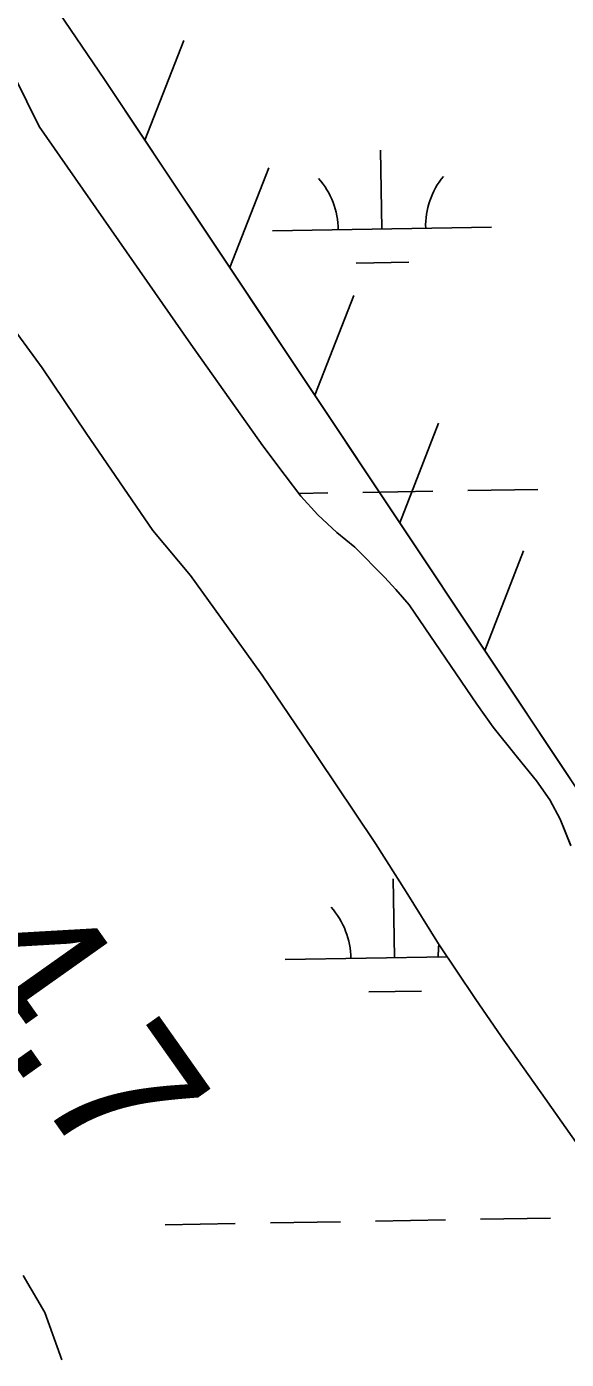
# Model space of a CAD drawing. Extents: x 3892998 to 3931244, y 278583 to 304547.
# Drawn here: x 3910277 to 3910524, y 295177 to 295786 of the extents above; entities that cross this region are included whole.
import ezdxf

# ---------------------------------------------------------------- set-up
doc = ezdxf.new("R2010")
doc.units = 0
for name, color, linetype in [('V-RIVR-EDGE', 7, 'Continuous'), ('V-RIVR-RANG', 7, 'Continuous'), ('V-RRAP-FSHR', 7, 'Continuous'), ('V-TOPO-SHOR', 7, 'Continuous'), ('V-WETL-SWMP', 7, 'Continuous')]:
    doc.layers.add(name, color=color, linetype=linetype)

msp = doc.modelspace()

# ---------------------------------------------------------------- linework, layer by layer
at = {"layer": 'V-RIVR-EDGE'}
msp.add_spline([(3909783.09, 295866.63), (3909800.66, 295843.98), (3909812.93, 295827.98), (3909826.51, 295806.34), (3909841.42, 295785.35), (3909858.31, 295759.37), (3909870.24, 295740.05), (3909885.82, 295720.73), (3909893.46, 295717.72), (3909900.11, 295717.7), (3909908.43, 295721.34), (3909917.08, 295722.31), (3909926.72, 295720.63), (3909934.68, 295712.63), (3909944.61, 295694.31), (3909956.87, 295675.33), (3909970.78, 295655.01), (3909981.06, 295641.35), (3909987.34, 295626.37), (3909992.62, 295609.73), (3909998.9, 295595.41), (3910003.21, 295587.42), (3910002.19, 295579.78), (3909995.48, 295557.51), (3909984.14, 295542.25), (3909975.8, 295533.62), (3909959.5, 295528.67), (3909954.17, 295524.69), (3909952.49, 295520.38), (3909952.82, 295516.72), (3909956.8, 295513.05), (3909961.1, 295505.72), (3909960.75, 295495.75), (3909955.73, 295483.79), (3909949.06, 295475.82), (3909943.39, 295469.19), (3909939.71, 295462.21), (3909939.37, 295457.23), (3909939.35, 295450.24), (3909940.68, 295448.58), (3909945.99, 295445.9), (3909952.31, 295444.56), (3909957.61, 295438.56), (3909959.92, 295429.24), (3909962.22, 295419.26), (3909968.52, 295411.93), (3909977.16, 295409.25), (3909984.46, 295402.91), (3909993.74, 295388.59), (3909996.37, 295377.28), (3909993.68, 295366.98), (3909987.67, 295356.02), (3909986.67, 295353.36), (3909987.32, 295349.37), (3909993.29, 295342.7), (3910005.91, 295335.02), (3910014.55, 295332.67), (3910021.53, 295332.66), (3910027.84, 295329.98), (3910041.1, 295312.99), (3910056.01, 295290.67), (3910079.54, 295258.36), (3910099.09, 295232.04), (3910120.64, 295203.72), (3910140.54, 295184.05), (3910162.73, 295147.42), (3910185.26, 295114.77), (3910212.11, 295076.8), (3910225.37, 295062.8), (3910233, 295056.46), (3910237, 295056.78), (3910260.95, 295062.04), (3910322.87, 295089.16), (3910330.2, 295092.8), (3910331.86, 295093.13), (3910334.85, 295093.12), (3910344.48, 295087.44), (3910346.81, 295087.44), (3910348.48, 295089.1), (3910343.86, 295106.4), (3910343.88, 295113.38), (3910346.55, 295119.03), (3910349.22, 295121.35), (3910352.88, 295122.01), (3910354.87, 295121.67), (3910356.2, 295119.34), (3910359.17, 295110.68), (3910367.46, 295103.02), (3910381.41, 295093.67), (3910395.35, 295085.32), (3910404.65, 295078.32), (3910418.59, 295068.31), (3910432.22, 295065.61), (3910442.83, 295055.61), (3910459.44, 295049.25), (3910467.08, 295042.91), (3910469.05, 295035.92), (3910475.65, 295012.63), (3910478.94, 294999.99), (3910484.25, 294994.65), (3910493.53, 294981.99), (3910494.17, 294971.02), (3910493.48, 294962.71), (3910485.48, 294955.08), (3910479.8, 294945.45), (3910478.46, 294939.47), (3910478.45, 294934.15), (3910482.44, 294934.14), (3910487.42, 294932.79), (3910491.4, 294928.79), (3910494.05, 294924.13), (3910493.03, 294916.82), (3910496.36, 294916.14), (3910502.68, 294915.8), (3910510.66, 294918.77), (3910515.32, 294919.09), (3910521.63, 294914.75), (3910528.25, 294904.76), (3910533.84, 294879.14), (3910536.15, 294868.83), (3910539.77, 294853.85), (3910546.37, 294836.21), (3910553.65, 294821.56), (3910561.94, 294811.23), (3910569.22, 294797.25), (3910578.5, 294783.92), (3910593.43, 294768.59), (3910609.36, 294755.92), (3910620.64, 294746.58), (3910629.59, 294736.58), (3910633.22, 294723.27), (3910633.51, 294704.98), (3910640.45, 294687.67), (3910655.34, 294658.37), (3910658.96, 294645.06), (3910658.58, 294624.44), (3910656.89, 294614.47), (3910650.55, 294604.18), (3910648.87, 294596.53), (3910653.17, 294587.88), (3910655.47, 294576.23), (3910652.12, 294567.93), (3910652.11, 294561.61), (3910655.74, 294551.96), (3910653.36, 294529.35), (3910654.64, 294512.05), (3910656.92, 294490.77), (3910662.86, 294473.46), (3910678.76, 294446.15), (3910695.33, 294425.16), (3910704.29, 294415.83), (3910727.49, 294385.84), (3910746.72, 294363.52), (3910775.56, 294325.54), (3910789.15, 294306.88), (3910800.09, 294294.55), (3910807.37, 294280.9), (3910822.95, 294258.91), (3910842.83, 294232.92), (3910870.69, 294199.93), (3910889.91, 294176.28), (3910900.18, 294159.96), (3910907.48, 294152.29), (3910954.23, 294096.31), (3910972.8, 294076.98), (3910990.73, 294066.96), (3910998.38, 294065.94), (3911008.03, 294068.24), (3911013.02, 294070.23), (3911023.33, 294070.87), (3911029.98, 294071.51), (3911038.98, 294076.48), (3911042.63, 294076.8), (3911044.95, 294073.47), (3911037.59, 294053.54), (3911030.9, 294037.26), (3911029.21, 294027.95), (3911029.86, 294022.3), (3911033.49, 294009.32), (3911043.41, 293989.01), (3911049.71, 293980.68), (3911065.96, 293963.68), (3911085.84, 293933.04), (3911095.77, 293913.73), (3911115.01, 293894.06), (3911136.58, 293876.05), (3911169.13, 293860.68), (3911193.06, 293855.3), (3911217.66, 293853.9), (3911241.28, 293856.51), (3911264.57, 293860.77), (3911275.54, 293860.41), (3911285.5, 293855.73), (3911306.41, 293839.05), (3911330.64, 293821.37), (3911338.6, 293813.04), (3911343.57, 293806.04), (3911345.55, 293797.39), (3911348.15, 293772.44), (3911349.43, 293752.49), (3911353.06, 293742.84), (3911359.35, 293730.18), (3911360, 293725.86), (3911358.28, 293702.92), (3911357.93, 293694.94), (3911358.9, 293682.63), (3911359.2, 293669.33), (3911359.16, 293655.7), (3911363.77, 293633.74), (3911372.03, 293613.43), (3911386.6, 293588.79), (3911397.21, 293575.79), (3911412.13, 293557.8), (3911430.05, 293545.45), (3911442.34, 293538.44), (3911446.32, 293532.44), (3911447.28, 293520.14), (3911450.58, 293509.49), (3911455.55, 293500.83), (3911461.85, 293492.5), (3911478.78, 293482.15), (3911498.68, 293462.48), (3911520.89, 293434.49), (3911530.83, 293418.51), (3911540.11, 293404.18), (3911553.37, 293389.19), (3911571.62, 293371.52)], degree=3, dxfattribs=at)
at = {"layer": 'V-RRAP-FSHR'}
for p, q in [((3910331.55, 295733.83), (3910349.29, 295779.32)), ((3910370.38, 295675.59), (3910388.12, 295721.08)), ((3910409.21, 295617.35), (3910426.95, 295662.84)), ((3910448.03, 295559.1), (3910465.78, 295604.59)), ((3910486.86, 295500.86), (3910504.61, 295546.35))]:
    msp.add_line(p, q, dxfattribs=at)
for points in [[(3911612.45, 293841.27), (3911391.45, 294159.85), (3911136.35, 294536.57), (3910622.45, 295297.48), (3910313.12, 295761.47), (3909557.44, 296871.45), (3909043.37, 297649.25), (3908973.22, 297752.54), (3908945.72, 297766.03), (3908677.05, 297883.62)], [(3910331.55, 295733.83), (3910313.12, 295761.47), (3910292.42, 295791.87)], [(3910409.21, 295617.35), (3910370.38, 295675.59), (3910331.55, 295733.83)], [(3910448.03, 295559.1), (3910409.2, 295617.35)], [(3910486.86, 295500.86), (3910448.03, 295559.1)], [(3910525.69, 295442.62), (3910486.86, 295500.86)]]:
    msp.add_lwpolyline(points, dxfattribs=at)
at = {"layer": 'V-TOPO-SHOR'}
for points in [[(3909773.52, 296554.69), (3909796.16, 296518.09), (3909865.46, 296430.22), (3909895.75, 296385.84), (3909914.46, 296352.43), (3909931.77, 296318.05), (3909948.17, 296291.19), (3910001.94, 296216.53), (3910026.48, 296170.6), (3910051.06, 296128.84), (3910072, 296102.14), (3910096.05, 296068.29), (3910114.95, 296033.1), (3910197.31, 295900.8), (3910216.43, 295868.19), (3910233.97, 295837.36), (3910249.36, 295808.34), (3910283.18, 295740)], [(3910531.46, 295272.09), (3910514.52, 295296.39), (3910494.49, 295324.52), (3910482.43, 295341.92), (3910465.68, 295366.91), (3910450.91, 295390.63), (3910436.94, 295412.77), (3910418.69, 295439.93), (3910403.44, 295462.65), (3910385.2, 295489.61), (3910366.16, 295516.07), (3910352.41, 295535.05), (3910335.1, 295555.59), (3910304.69, 295600.05), (3910284.55, 295629.86), (3910267.62, 295652.97), (3910252.96, 295674.42), (3910241.08, 295693.51), (3910235.48, 295706.02), (3910232.85, 295715.98), (3910231.31, 295725.26), (3910229.98, 295732.46), (3910227.47, 295738.08), (3910221.7, 295744.86)], [(3910283.18, 295740), (3910352.55, 295640.66), (3910385.44, 295594.23), (3910395.6, 295580.76), (3910402.77, 295571.32), (3910410.62, 295562.77), (3910419.27, 295554.73), (3910427.41, 295548.06), (3910441.03, 295534.31), (3910446.2, 295528.71), (3910452.37, 295521.73), (3910483.27, 295476.28), (3910490.75, 295465.86), (3910501.8, 295452), (3910510.56, 295441.38), (3910516.64, 295432.73), (3910521.34, 295423.77), (3910526.25, 295411.75)], [(3910275.88, 295215.59), (3910285.74, 295198.59), (3910293.56, 295177.05)]]:
    msp.add_lwpolyline(points, dxfattribs=at)
at = {"layer": 'V-WETL-SWMP'}
for p, q in [((3910439.86, 295693.25), (3910439.23, 295729.25)), ((3910389.86, 295692.39), (3910489.85, 295694.12)), ((3910428.12, 295677.61), (3910452.12, 295678.03)), ((3910401.87, 295572.5), (3910415.09, 295572.73)), ((3910431.09, 295573.01), (3910463.09, 295573.56)), ((3910479.08, 295573.84), (3910511.08, 295574.39)), ((3910445.61, 295360.63), (3910444.99, 295396.62)), ((3910395.62, 295359.76), (3910469.61, 295361.04)), ((3910433.88, 295344.99), (3910457.88, 295345.4)), ((3910340.86, 295238.72), (3910372.86, 295239.28)), ((3910388.86, 295239.55), (3910420.85, 295240.11)), ((3910436.85, 295240.38), (3910468.84, 295240.94)), ((3910484.84, 295241.22), (3910516.84, 295241.77))]:
    msp.add_line(p, q, dxfattribs=at)
for points in [[(3910283.18, 295740), (3910249.36, 295808.34), (3910233.97, 295837.36), (3910216.43, 295868.19), (3910197.32, 295900.8), (3910114.94, 296033.1), (3910096.05, 296068.29), (3910072, 296102.14), (3910051.06, 296128.84), (3910026.48, 296170.6), (3910001.94, 296216.53), (3909948.17, 296291.19), (3909931.77, 296318.05), (3909914.46, 296352.43), (3909895.75, 296385.84), (3909865.46, 296430.23), (3909796.16, 296518.09), (3909773.52, 296554.69)], [(3910155.32, 295826.56), (3910201.34, 295770.56), (3910221.7, 295744.86), (3910227.47, 295738.08), (3910229.98, 295732.46), (3910231.31, 295725.26), (3910232.85, 295715.98), (3910235.48, 295706.02), (3910241.09, 295693.51), (3910252.96, 295674.42), (3910267.61, 295652.97), (3910284.55, 295629.86), (3910304.69, 295600.05), (3910335.1, 295555.59), (3910352.41, 295535.05), (3910366.16, 295516.07), (3910385.19, 295489.61), (3910403.44, 295462.65), (3910418.69, 295439.93), (3910436.94, 295412.77), (3910450.91, 295390.63)], [(3910526.25, 295411.74), (3910521.34, 295423.77), (3910516.64, 295432.73), (3910510.56, 295441.38), (3910501.8, 295452), (3910490.75, 295465.86), (3910483.28, 295476.29), (3910452.37, 295521.73), (3910446.2, 295528.71), (3910441.03, 295534.31), (3910427.41, 295548.06), (3910419.27, 295554.72), (3910410.62, 295562.77), (3910402.77, 295571.32), (3910395.6, 295580.76), (3910385.44, 295594.23), (3910352.55, 295640.65), (3910283.18, 295740)], [(3910450.91, 295390.63), (3910465.68, 295366.91), (3910482.43, 295341.93), (3910494.49, 295324.52), (3910514.52, 295296.39), (3910531.46, 295272.09)], [(3910293.56, 295177.05), (3910285.74, 295198.59), (3910275.88, 295215.59)]]:
    msp.add_lwpolyline(points, dxfattribs=at)
for centre, start, end in [((3910384.61, 295692.77), 0.21988, 41.76354), ((3910495.08, 295694.68), 140.21988, 181.76354), ((3910390.37, 295360.14), 0.21988, 41.76354), ((3910500.84, 295362.06), 172.59585, 181.76354)]:
    msp.add_arc(centre, 35.25, start, end, dxfattribs=at)

# ---------------------------------------------------------------- texts
at = {"layer": 'V-RIVR-RANG'}
msp.add_text('4.7', height=67, rotation=305.27833, dxfattribs=at).set_placement((3910237.52, 295360.1))

doc.saveas('drawing.dxf')
